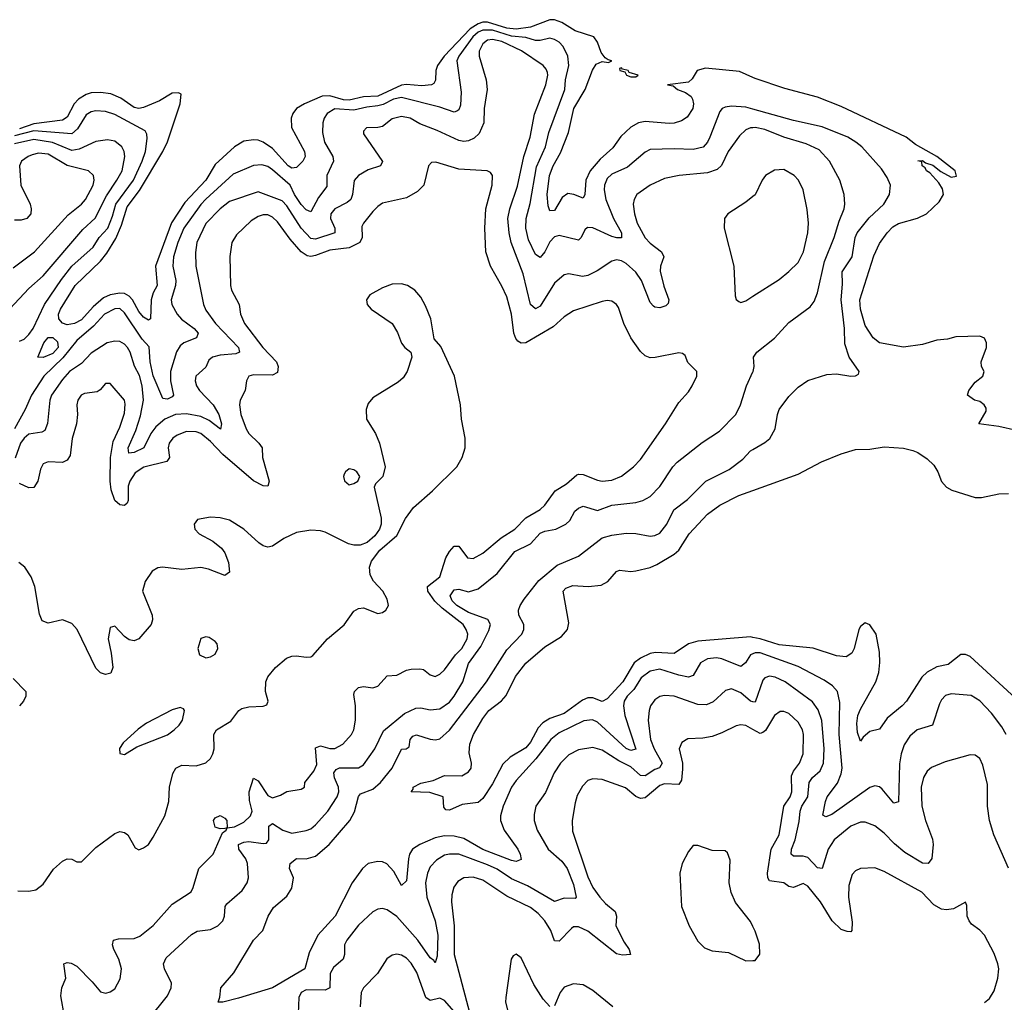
# Model space of a CAD drawing. Header units: inches. Extents: x 1550315 to 1685896, y 510706 to 640504.
# Tile 450 of 452: x 1656931 to 1661052, y 624789 to 628902. Entities that reach past the tile are written whole.
import ezdxf

# ---------------------------------------------------------------- set-up
doc = ezdxf.new("R2010")
doc.units = ezdxf.units.IN
doc.header["$MEASUREMENT"] = 0
doc.layers.add('B6652', color=7, linetype='Continuous')
doc.layers.add('B6662', color=7, linetype='Continuous')

msp = doc.modelspace()

# ---------------------------------------------------------------- linework, layer by layer
at = {"layer": 'B6652', "color": 5}
for points, elevation in [([(1660000, 628659.8), (1659944.6, 628684.6), (1659801.3, 628698.7), (1659767.2, 628690), (1659745.5, 628654.5), (1659730, 628641.2), (1659643, 628630), (1659665.9, 628625.9), (1659684, 628610), (1659718, 628598), (1659741.2, 628581.2), (1659748.1, 628570), (1659751.7, 628550), (1659749, 628530), (1659725.5, 628494.5), (1659701.4, 628478.6), (1659671.1, 628468.9), (1659650, 628467), (1659550, 628475.8), (1659521.1, 628470), (1659490, 628452.4), (1659447.5, 628412.5), (1659414.6, 628365.4), (1659361.2, 628318.8), (1659318.6, 628270), (1659300.7, 628230), (1659297.3, 628170), (1659290, 628154.5), (1659250.3, 628170.3), (1659226.1, 628173.9), (1659202.6, 628157.4), (1659170, 628103.9), (1659150, 628101.7), (1659142.7, 628122.7), (1659139.3, 628170), (1659148.6, 628250), (1659164.2, 628290), (1659194.9, 628345.1), (1659228.7, 628430), (1659251.1, 628530), (1659297.5, 628610), (1659328.6, 628691.4), (1659344, 628716), (1659370, 628726.6), (1659396.5, 628723.5), (1659409.5, 628730), (1659393.8, 628733.8), (1659382.4, 628742.4), (1659365, 628765), (1659350, 628808.6), (1659334.2, 628830), (1659256.1, 628856.1), (1659201, 628890), (1659170, 628902.1), (1659150, 628902), (1659070, 628870.9), (1659010, 628861.9), (1658970, 628866.5), (1658890, 628891.4), (1658870, 628891.2), (1658850, 628885.4), (1658816.5, 628863.5), (1658707.9, 628750), (1658680.1, 628710), (1658673.2, 628690), (1658671.5, 628648.5), (1658664.7, 628635.3), (1658655.3, 628630), (1658614.6, 628625.4), (1658550.2, 628630.2), (1658530, 628627.4), (1658430, 628581.4), (1658370, 628578.6), (1658310, 628565.2), (1658286.3, 628566.2), (1658230, 628582.9), (1658197.6, 628582.4), (1658123.7, 628550), (1658090.1, 628530), (1658075, 628510), (1658067.1, 628490), (1658069.5, 628450.5), (1658122.9, 628350), (1658126.3, 628330), (1658116.3, 628310), (1658090, 628283.9), (1658070, 628280.8), (1658054.9, 628290), (1657990, 628363), (1657950, 628389.9), (1657930, 628397.2), (1657910, 628399.7), (1657870, 628393.3), (1657830, 628370.4), (1657750, 628295.8), (1657710.1, 628230), (1657622.9, 628137.1), (1657567.5, 628052.5), (1657499.7, 627870), (1657506.8, 627790), (1657490, 627758.5), (1657482.2, 627730), (1657478.4, 627650), (1657470, 627645.1), (1657450, 627657.5), (1657430, 627681), (1657404, 627730), (1657390, 627745.3), (1657370, 627755.7), (1657350, 627758), (1657310, 627750.8), (1657282.3, 627737.7), (1657239.4, 627700.6), (1657190, 627645.2), (1657161.2, 627630), (1657130, 627624.5), (1657110, 627632.3), (1657095.1, 627650), (1657094.3, 627670), (1657102.4, 627690), (1657163.9, 627790), (1657270, 627891.4), (1657295.8, 627924.2), (1657333.8, 627986.2), (1657358, 628042), (1657381.9, 628118.1), (1657433.2, 628186.8), (1657530.2, 628349.8), (1657550, 628390.9), (1657602.8, 628550), (1657607.1, 628590), (1657595.7, 628595.7), (1657570, 628594.2), (1657517, 628563), (1657450, 628534.1), (1657430, 628529.9), (1657410, 628535.2), (1657354.1, 628574.1), (1657312.4, 628592.4), (1657270, 628597.8), (1657230, 628595.3), (1657210, 628589.4), (1657178.2, 628570), (1657159.8, 628550), (1657130, 628494.2), (1657110, 628481.7), (1656990, 628466.8), (1656930, 628445.9)], 520), ([(1660000, 628527), (1659970, 628535.3), (1659910, 628539.8), (1659884.3, 628535.7), (1659871, 628530), (1659862.5, 628517.5), (1659819.8, 628410), (1659810, 628389.8), (1659791.7, 628368.3), (1659750, 628358.6), (1659670, 628362.2), (1659570, 628358.4), (1659550, 628348.1), (1659474.9, 628285.1), (1659410, 628256.1), (1659390, 628238), (1659378.8, 628210), (1659377.8, 628190), (1659385.1, 628150), (1659416.1, 628070), (1659450.1, 628010), (1659450.6, 627989.4), (1659431, 627989), (1659410, 627994.8), (1659330, 628030.7), (1659307.7, 628032.3), (1659296.9, 628023.1), (1659281.8, 627990), (1659270, 627979.8), (1659190, 627998.7), (1659170, 627993.9), (1659150, 627972.2), (1659130, 627930.9), (1659110, 627906.4), (1659090, 627919.4), (1659060.9, 627980.9), (1659049.9, 628030.1), (1659051.8, 628070), (1659067.8, 628132.2), (1659094.3, 628285.7), (1659131.8, 628370), (1659145.8, 628430), (1659213.3, 628610), (1659216.5, 628650), (1659229.9, 628710), (1659225.1, 628750), (1659206.7, 628790), (1659190, 628808), (1659170, 628819.6), (1659150, 628824.6), (1659110, 628814.9), (1659090, 628815.5), (1659050, 628827.8), (1658990, 628832.8), (1658910, 628857.8), (1658870, 628858.9), (1658850, 628849.5), (1658828.6, 628830), (1658769.1, 628750), (1658760.7, 628730), (1658779.1, 628599.1), (1658776.1, 628543.9), (1658770, 628524.8), (1658761, 628519), (1658750, 628514.5), (1658690, 628535.8), (1658530, 628576.5), (1658496, 628570), (1658452.7, 628547.3), (1658430, 628541.2), (1658383.9, 628536.1), (1658330, 628522.9), (1658250, 628528.4), (1658218, 628510), (1658205.5, 628490), (1658200.1, 628470), (1658198.4, 628430), (1658207.5, 628390), (1658241.8, 628330), (1658245, 628310), (1658216.9, 628250), (1658216.4, 628203.6), (1658182.2, 628157.8), (1658150, 628097.3), (1658130, 628105.8), (1658110, 628128.5), (1658081.7, 628170), (1658063.2, 628210), (1657990, 628273.6), (1657970, 628287.5), (1657945.2, 628294.8), (1657910, 628291.7), (1657825, 628255), (1657710, 628151.3), (1657690, 628128.4), (1657618.8, 628030), (1657593.8, 627970), (1657575.7, 627910), (1657572.3, 627870), (1657584.3, 627810), (1657583.9, 627790), (1657565.9, 627730), (1657567.8, 627710), (1657590, 627670.2), (1657608.9, 627648.9), (1657662.2, 627610), (1657677.9, 627590), (1657671.6, 627570), (1657618.2, 627550), (1657603.1, 627536.9), (1657587.5, 627512.5), (1657562.8, 627430), (1657562.9, 627390), (1657575.4, 627330), (1657570, 627323.8), (1657550, 627314.4), (1657530, 627316.4), (1657490, 627412), (1657477.7, 627470), (1657472.8, 627532.8), (1657444.4, 627564.4), (1657370, 627674.8), (1657350, 627692.7), (1657330, 627692.1), (1657286.5, 627670), (1657240.6, 627619.4), (1657170, 627559), (1657112.6, 627487.4), (1657032.9, 627410), (1656980.3, 627330), (1656954.1, 627270), (1656910.1, 627190)], 540), ([(1660000, 628449.8), (1659990, 628449), (1659970, 628440.7), (1659944, 628416), (1659897.3, 628350), (1659868.2, 628291.8), (1659850, 628275.5), (1659810, 628260.8), (1659691, 628250), (1659630, 628237), (1659570, 628209.1), (1659514.3, 628170), (1659503, 628150), (1659499.3, 628130), (1659504.2, 628090), (1659516.4, 628050), (1659550, 627988.8), (1659570, 627966.4), (1659617.5, 627930), (1659627.7, 627910), (1659613.5, 627870), (1659611.6, 627850), (1659626.9, 627786.9), (1659648.8, 627730), (1659645.5, 627714.5), (1659635.6, 627704.4), (1659610, 627695.4), (1659590, 627698.3), (1659583.7, 627703.7), (1659570, 627718), (1659534, 627810), (1659510, 627845), (1659470, 627881.8), (1659450, 627893.2), (1659430, 627897), (1659410, 627891.7), (1659348.8, 627851.2), (1659310, 627831.9), (1659287.1, 627827.2), (1659230, 627837.8), (1659210, 627834), (1659170, 627798.9), (1659110, 627702.9), (1659090, 627692.5), (1659069.5, 627709.5), (1659039, 627839), (1658988.9, 627970), (1658979.7, 628010), (1658974.8, 628070), (1658982.4, 628110), (1659015, 628205), (1659041, 628330), (1659067.6, 628410), (1659086.1, 628506.1), (1659133, 628630), (1659142.2, 628670), (1659140.7, 628680.7), (1659135.6, 628695.6), (1659123.1, 628710), (1659031.2, 628771.2), (1658950, 628810.4), (1658910, 628818.8), (1658890, 628816.2), (1658870, 628801.4), (1658855.1, 628770), (1658855, 628750), (1658883.8, 628650), (1658887.6, 628610), (1658875.6, 628530), (1658874.1, 628470), (1658854, 628426), (1658834.2, 628405.8), (1658810, 628395.3), (1658790, 628392.9), (1658770, 628396.7), (1658678.8, 628438.8), (1658606.3, 628466.3), (1658565.4, 628490), (1658530, 628497), (1658490, 628487.3), (1658450, 628455.5), (1658430, 628450.5), (1658383, 628450), (1658370, 628435.1), (1658370, 628424), (1658450, 628309), (1658441.6, 628290), (1658390, 628273.2), (1658349.2, 628250), (1658331.3, 628228.7), (1658324.8, 628170), (1658317.3, 628150), (1658302.4, 628137.6), (1658250, 628110.5), (1658233.9, 628090), (1658232.3, 628070), (1658251.1, 628030), (1658250.4, 628009.6), (1658170, 627983.9), (1658150, 627985.7), (1658110, 628029.9), (1658050, 628123.2), (1658030, 628144.1), (1657930, 628181.9), (1657810, 628140.8), (1657770.7, 628110), (1657710.4, 628049.6), (1657673.5, 627970), (1657667.4, 627927.4), (1657668.4, 627870), (1657700.4, 627710), (1657710, 627686.5), (1657751.3, 627630), (1657846.8, 627530), (1657851, 627510), (1657835.9, 627504.1), (1657770, 627498.4), (1657737.8, 627490), (1657723.5, 627476.5), (1657710, 627448.3), (1657668.3, 627410), (1657665.5, 627390), (1657670.9, 627370), (1657683.7, 627350), (1657740.8, 627290), (1657764.4, 627250), (1657775.8, 627210), (1657771.5, 627188.5), (1657724.4, 627224.4), (1657690, 627241.8), (1657630, 627252), (1657583.2, 627250), (1657538.8, 627230), (1657501.5, 627198.5), (1657479.9, 627170), (1657450.4, 627109.6), (1657410, 627091.2), (1657388, 627088), (1657385.7, 627110), (1657417, 627183), (1657436.5, 627243.5), (1657449, 627310), (1657444.5, 627370), (1657432.8, 627412.8), (1657411.3, 627451.3), (1657393.8, 627510), (1657382.1, 627530), (1657370, 627544.5), (1657350, 627555), (1657330, 627557.1), (1657297, 627550), (1657230, 627505.8), (1657190, 627463.2), (1657139.5, 627430), (1657110, 627396.1), (1657064.3, 627330), (1657057.8, 627310), (1657047.6, 627212.4), (1657037.1, 627182.9), (1657024.8, 627175.2), (1656970, 627166.6), (1656950, 627150.4), (1656935.2, 627130), (1656913.2, 627066.8)], 560), ([(1656930, 627556.4), (1656950, 627564.8), (1656970, 627583.8), (1656988.1, 627610), (1657035, 627710), (1657105.8, 627814.2), (1657150, 627871), (1657239.2, 627950), (1657264.5, 627990), (1657299.8, 628030), (1657320.6, 628079.4), (1657333.3, 628130), (1657407.7, 628230), (1657444.1, 628310), (1657457.4, 628350), (1657465.2, 628405.2), (1657463.6, 628423.6), (1657456.4, 628436.4), (1657330, 628505.2), (1657290, 628517.5), (1657250, 628520.8), (1657230, 628516.5), (1657210, 628503.2), (1657174.1, 628445.9), (1657150, 628424.5), (1656990, 628436.8), (1656910, 628415.7)], 540), ([(1656890, 627692), (1656970, 627776.8), (1657030, 627829.5), (1657195.7, 628024.3), (1657248, 628072), (1657294.5, 628165.5), (1657338.7, 628230), (1657359.9, 628270), (1657371.4, 628330), (1657368.5, 628350), (1657358.6, 628370), (1657330, 628393.2), (1657298.7, 628398.7), (1657250, 628392.1), (1657180.4, 628359.6), (1657150, 628354.6), (1657068.5, 628388.5), (1656990, 628400.6), (1656910, 628382.8)], 560), ([(1656903.8, 627863.8), (1656993.6, 627930), (1657134.8, 628085.2), (1657189.8, 628130), (1657207.5, 628150), (1657238.6, 628210), (1657243.4, 628230), (1657240.9, 628250), (1657219.6, 628270), (1657130, 628292.2), (1657050, 628338.6), (1657010, 628342.9), (1656983.8, 628336.2), (1656966.7, 628330), (1656939.1, 628310), (1656931.2, 628290), (1656936.1, 628210), (1656975.1, 628130), (1656979.5, 628110), (1656978.2, 628090), (1656962, 628070), (1656937.7, 628062.3), (1656910, 628062.5)], 580), ([(1657800, 625520), (1657830, 625523.6), (1657870, 625543.2), (1657897.8, 625570), (1657905, 625590), (1657893.5, 625633.5), (1657891.5, 625670), (1657910, 625728), (1657930, 625716.5), (1657970, 625655.2), (1657990, 625645.4), (1658023.3, 625656.7), (1658050, 625672.3), (1658110, 625682), (1658124, 625690), (1658125.2, 625710), (1658162.6, 625757.4), (1658175.3, 625784.7), (1658170, 625854.7), (1658190, 625862.9), (1658230, 625851.3), (1658250, 625851.4), (1658283.4, 625870), (1658320.7, 625910), (1658330.4, 625930), (1658336.6, 625970), (1658336.3, 626030), (1658330, 626077.3), (1658333, 626090), (1658350, 626107), (1658370, 626110.8), (1658410, 626105.1), (1658430, 626113.2), (1658470, 626156.4), (1658510, 626158.5), (1658550, 626179), (1658570, 626184), (1658605.7, 626185.7), (1658621.9, 626181.9), (1658650, 626159.4), (1658670, 626153.6), (1658690, 626163.3), (1658710, 626181.5), (1658755.9, 626244.1), (1658782.5, 626270), (1658804.1, 626310), (1658806.7, 626330), (1658800.7, 626350), (1658787.5, 626370), (1658699.2, 626439.2), (1658668.9, 626468.9), (1658640.1, 626510), (1658638.5, 626530), (1658689.3, 626570.7), (1658715.7, 626650), (1658730, 626676.3), (1658750, 626698.8), (1658770, 626699.1), (1658806.3, 626650), (1658830, 626646.4), (1658870, 626669.3), (1658946.9, 626733.1), (1659004, 626770), (1659050, 626816.8), (1659110, 626851.6), (1659129.8, 626870), (1659172.5, 626930), (1659220, 626960), (1659263.5, 626996.5), (1659270, 627000.1), (1659290, 626998.9), (1659350, 626974.5), (1659370, 626970.7), (1659410, 626975.3), (1659450, 626991), (1659501, 627030), (1659530, 627061.5), (1659634.2, 627210), (1659690, 627299.3), (1659730, 627344.4), (1659746.6, 627370), (1659766, 627410), (1659765.1, 627430), (1659727.2, 627467.2), (1659716.3, 627496.3), (1659705.1, 627505.1), (1659690, 627507.6), (1659591.7, 627488.3), (1659570, 627487.3), (1659550, 627494.6), (1659530, 627513.8), (1659489.2, 627570), (1659460.6, 627630), (1659437.7, 627697.7), (1659429.9, 627709.9), (1659410, 627723.5), (1659390, 627726.3), (1659370, 627722), (1659250, 627683), (1659210, 627658.3), (1659163.6, 627616.4), (1659050, 627549.9), (1659030, 627547.8), (1659017, 627557), (1659007.9, 627567.9), (1659000.2, 627590), (1658989.4, 627670), (1658970, 627742.4), (1658950, 627786.9), (1658902.4, 627870), (1658883, 627930), (1658878, 628030), (1658881.8, 628110), (1658909, 628210), (1658910.8, 628250), (1658902.5, 628262.5), (1658888, 628270), (1658770, 628275.9), (1658673.7, 628306.3), (1658655.1, 628304.9), (1658642.6, 628290), (1658623.1, 628210), (1658596.9, 628183.1), (1658550, 628156.8), (1658450, 628133.5), (1658430, 628120.8), (1658410, 628098.8), (1658370.2, 628050), (1658364.1, 628035.9), (1658365.2, 627990), (1658355.7, 627970), (1658310, 627947.7), (1658230, 627936.9), (1658170, 627914.5), (1658150, 627911), (1658134.1, 627914.1), (1658109.9, 627929.9), (1658062.9, 627982.9), (1658010, 628056.5), (1657990, 628075.2), (1657970, 628084.9), (1657950, 628084.8), (1657930, 628078.4), (1657900.1, 628059.9), (1657838.5, 628001.5), (1657819.8, 627970), (1657810.8, 627910.8), (1657813.1, 627790), (1657818.3, 627770), (1657849.4, 627710), (1657855.9, 627670), (1657872.3, 627630), (1657949.6, 627530), (1658006.7, 627470), (1658013.3, 627450), (1658010, 627425.7), (1657990, 627414.3), (1657910, 627415.3), (1657890.2, 627409.8), (1657880.7, 627390), (1657875.8, 627350), (1657854, 627310), (1657851, 627290), (1657857.2, 627250), (1657879.3, 627190), (1657890.1, 627170), (1657932.8, 627130), (1657946.4, 627110), (1657947.3, 627070), (1657975.9, 626970), (1657970.3, 626950), (1657950, 626950.6), (1657910, 626972.3), (1657781.8, 627081.8), (1657730, 627136.4), (1657690, 627169.4), (1657670, 627176.9), (1657630, 627177.8), (1657590, 627163.4), (1657572.3, 627150), (1657557.4, 627130), (1657552.3, 627110), (1657558.6, 627070), (1657547, 627053), (1657451.1, 627028.9), (1657415, 627005), (1657392.4, 626970), (1657385.4, 626950), (1657385.9, 626890), (1657380.9, 626879.1), (1657370, 626869.3), (1657350, 626871.2), (1657329.4, 626889.4), (1657314.4, 626934.4), (1657309.6, 626970), (1657311.3, 627070), (1657323.1, 627136.9), (1657350, 627196.5), (1657370, 627255.5), (1657373.1, 627293.1), (1657369.7, 627310), (1657310, 627378.9), (1657290, 627379.7), (1657267.8, 627352.2), (1657255.7, 627344.3), (1657202.2, 627337.8), (1657188.3, 627330), (1657174.7, 627310), (1657170.2, 627290), (1657173.4, 627250), (1657168.8, 627211.2), (1657150.8, 627149.2), (1657142.3, 627077.7), (1657130, 627058.2), (1657110, 627049.2), (1657050, 627051.4), (1657030, 627043.5), (1657018.9, 627021.1), (1657007.8, 626970), (1656990, 626943.5), (1656970, 626943), (1656930, 626960.7)], 580), ([(1660000, 628161.7), (1659970, 628138), (1659895.5, 628090), (1659881.3, 628070), (1659880.3, 628030), (1659920.8, 627870), (1659926, 627746), (1659930.6, 627730.6), (1659942, 627722), (1659950, 627718.8), (1659970, 627725.5), (1660000, 627744.8)], 580), ([(1656923.6, 625256.4), (1656970, 625254.6), (1656999.3, 625260.7), (1657030, 625283.5), (1657073.3, 625346.7), (1657110, 625380.2), (1657130.3, 625390.3), (1657150, 625388.8), (1657170, 625377), (1657190, 625377.8), (1657250, 625437.5), (1657330, 625495.3), (1657350, 625503.8), (1657370, 625500.5), (1657384, 625490), (1657415.2, 625435.2), (1657430, 625428.2), (1657450, 625435.8), (1657470, 625450.3), (1657490, 625480.3), (1657539.1, 625570), (1657556.1, 625630), (1657557.9, 625690), (1657573, 625747), (1657584.9, 625770), (1657610, 625781.2), (1657670, 625779.5), (1657710, 625791.2), (1657730.4, 625809.6), (1657740.2, 625830), (1657745, 625850), (1657743.9, 625910), (1657755.8, 625930), (1657814.5, 625965.5), (1657848, 626010), (1657861.3, 626018.7), (1657890, 626025.9), (1657950.9, 626029.1), (1657965.4, 626034.6), (1657971.5, 626050), (1657960.3, 626090), (1657961.8, 626130), (1657970, 626151.5), (1658002.5, 626190), (1658048.8, 626230), (1658070, 626238.1), (1658090, 626240.2), (1658130, 626233.8), (1658150, 626235.6), (1658158.6, 626241.4), (1658219.2, 626310), (1658290, 626368.9), (1658330, 626426), (1658350, 626437.8), (1658370, 626440.3), (1658430, 626416.9), (1658450, 626420.3), (1658463.6, 626430), (1658474.7, 626450), (1658470, 626477), (1658450.8, 626510), (1658411.8, 626551.8), (1658398.2, 626578.2), (1658395.5, 626610), (1658403.9, 626636.1), (1658438.2, 626681.8), (1658510, 626743), (1658545.6, 626814.4), (1658579.8, 626860.2), (1658658.7, 626930), (1658760.4, 627030), (1658784, 627070), (1658795.6, 627110), (1658796.2, 627150), (1658781.1, 627230), (1658776.4, 627290), (1658750.9, 627410), (1658694.7, 627534.7), (1658666.6, 627566.6), (1658652.5, 627650), (1658630, 627705.1), (1658610, 627740.5), (1658584.7, 627770), (1658554.5, 627790), (1658530, 627797.2), (1658490, 627794.8), (1658450, 627779.8), (1658396.4, 627750), (1658383.1, 627730), (1658385.3, 627710), (1658402.4, 627690), (1658490.4, 627630), (1658513.2, 627593.2), (1658530, 627548), (1658543.1, 627530), (1658568.2, 627510), (1658572.9, 627490), (1658552.8, 627430), (1658536.7, 627403.3), (1658515.1, 627384.9), (1658410, 627319.7), (1658390, 627295.1), (1658381.8, 627270), (1658382.3, 627230), (1658420.3, 627170), (1658437.4, 627130), (1658461.6, 627030), (1658450.7, 626990), (1658420.5, 626959.5), (1658414.4, 626945.6), (1658444.7, 626815.3), (1658444.9, 626790), (1658438, 626770), (1658418.2, 626741.8), (1658386.4, 626713.6), (1658356.7, 626703.3), (1658330, 626702.5), (1658308, 626708), (1658210, 626756.5), (1658190, 626762.9), (1658150, 626765.7), (1658090, 626755.8), (1658036.4, 626730), (1657990, 626698.2), (1657970, 626694.6), (1657950, 626700.3), (1657932.1, 626712.1), (1657869.7, 626770), (1657810, 626807.8), (1657770, 626817.3), (1657730, 626819.4), (1657676.3, 626810), (1657661.3, 626790), (1657664.9, 626770), (1657683.1, 626750), (1657739.8, 626719.8), (1657776.1, 626690), (1657790.2, 626670), (1657806, 626630), (1657810, 626589), (1657790, 626575.1), (1657722.3, 626602.3), (1657690, 626609.8), (1657610, 626601.5), (1657529.5, 626610.5), (1657510, 626607.8), (1657485.5, 626594.5), (1657457, 626550), (1657445.3, 626510), (1657486.5, 626410), (1657487.2, 626390), (1657481.3, 626370), (1657430.5, 626310), (1657410, 626302.4), (1657390, 626306.3), (1657370, 626320.5), (1657330, 626363), (1657310, 626358), (1657301.4, 626310), (1657314.5, 626250), (1657321.5, 626190), (1657313.1, 626166.9), (1657290, 626161.5), (1657270, 626168.8), (1657250, 626188.4), (1657172.7, 626350), (1657150, 626374.8), (1657110, 626389.7), (1657050, 626376.4), (1657025.8, 626385.8), (1657014, 626414), (1656994.9, 626530), (1656979.4, 626570), (1656953.4, 626610), (1656927.6, 626630)], 620), ([(1657470, 624716.9), (1657550, 624816.5), (1657566, 624850), (1657566.8, 624870), (1657538, 624930), (1657534, 624950), (1657545.1, 624974.9), (1657650, 625073), (1657673.6, 625086.4), (1657730, 625094), (1657761, 625110), (1657781.2, 625130), (1657789, 625150), (1657792, 625190), (1657798.5, 625201.5), (1657862.6, 625257.4), (1657884.1, 625290), (1657889.8, 625310), (1657885.6, 625370), (1657877.4, 625390), (1657849.3, 625430), (1657846.9, 625450), (1657870, 625460.1), (1657890, 625462.3), (1657950, 625453.4), (1657963.9, 625456.1), (1657974.5, 625470), (1657974, 625526), (1657990, 625538), (1658033, 625510), (1658070, 625497.3), (1658130, 625508), (1658150, 625515.8), (1658170, 625531.8), (1658220.9, 625590), (1658260.8, 625650), (1658267.3, 625670), (1658266.4, 625690), (1658249.5, 625729.5), (1658246.5, 625750), (1658256.4, 625763.6), (1658270, 625771.3), (1658349, 625771), (1658370, 625783), (1658417.4, 625850), (1658454.2, 625925.8), (1658542.4, 625997.6), (1658590, 626020.4), (1658610, 626021.4), (1658650, 626013), (1658690, 626017.7), (1658730, 626045.5), (1658749.3, 626070), (1658786.5, 626130), (1658810, 626207), (1658861.5, 626278.5), (1658894.9, 626345.1), (1658901.4, 626370), (1658891.1, 626391.1), (1658810, 626421), (1658761.2, 626450), (1658741.8, 626470), (1658732.5, 626490), (1658750, 626515.7), (1658770, 626518.3), (1658810, 626507.2), (1658850, 626520.3), (1658930, 626583.8), (1659003.5, 626676.5), (1659070, 626708.7), (1659110, 626753.5), (1659130, 626761.7), (1659175.4, 626770), (1659217.3, 626790), (1659233.9, 626806.1), (1659255.6, 626844.4), (1659270, 626858.1), (1659290, 626865.5), (1659350, 626848.4), (1659410, 626870.6), (1659510, 626881.2), (1659539.7, 626890), (1659570, 626906.7), (1659610, 626948.4), (1659664.9, 627030), (1659683.1, 627050), (1659787.8, 627132.2), (1659860.2, 627179.8), (1659928.4, 627250), (1659948.6, 627290), (1659973.1, 627370), (1660000, 627427.9)], 560), ([(1660000, 626248.3), (1659990, 626243.9), (1659969.2, 626210.8), (1659950, 626194.7), (1659870, 626227.6), (1659848.3, 626231.7), (1659810, 626226.8), (1659781, 626210), (1659750, 626156.5), (1659730, 626150.5), (1659690, 626158.2), (1659610, 626183.5), (1659570, 626175.6), (1659532.9, 626147.1), (1659501.8, 626098.2), (1659474.1, 626070), (1659461.9, 626050), (1659458.7, 626030), (1659464.2, 625990), (1659510, 625848.5), (1659490, 625843.9), (1659470, 625851.9), (1659350, 625962.4), (1659328.9, 625971.1), (1659293.1, 625966.9), (1659190, 625916.9), (1659154.4, 625890), (1659092, 625808), (1659010, 625717.7), (1658990.1, 625690), (1658954.8, 625610), (1658944.4, 625570), (1658944.5, 625550), (1658959.1, 625510), (1659016.3, 625430), (1659026, 625410), (1659030, 625387), (1659010, 625378.2), (1658990, 625382.8), (1658869.2, 625429.2), (1658790, 625474.5), (1658750, 625484.6), (1658710, 625486.8), (1658670, 625478.2), (1658605.6, 625450), (1658576.1, 625430), (1658563.4, 625410), (1658558.6, 625390), (1658550, 625298), (1658530, 625278.9), (1658497.3, 625337.3), (1658468.7, 625368.7), (1658450, 625377.8), (1658430, 625379.2), (1658390, 625369.9), (1658365.9, 625350), (1658323.1, 625290), (1658251.8, 625150), (1658179.2, 625070), (1658143.3, 624996.7), (1658125.3, 624930), (1657990, 624849.8), (1657847, 624807), (1657782, 624790), (1657762, 624790), (1657769.3, 624810.7), (1657773.2, 624850), (1657827.2, 624912.8), (1657909.7, 625050), (1657949.8, 625090.2), (1657971.6, 625150), (1657993.7, 625186.3), (1658050, 625234), (1658070, 625266.8), (1658076.9, 625310), (1658060.2, 625350), (1658063.5, 625370), (1658090, 625391), (1658130.1, 625390.1), (1658170, 625401.6), (1658227.2, 625450), (1658313.9, 625550), (1658332.8, 625587.2), (1658349.5, 625650.5), (1658357.9, 625662.1), (1658410, 625680.9), (1658441.9, 625710), (1658490.6, 625769.4), (1658530, 625848.8), (1658549.6, 625850.4), (1658562, 625858), (1658565.3, 625890), (1658576.8, 625903.2), (1658591.8, 625908.2), (1658650, 625890.7), (1658671.5, 625888.5), (1658690, 625892.4), (1658730, 625927.9), (1658885.6, 626130), (1658970, 626264.4), (1659033.4, 626330), (1659041.3, 626350), (1659040.9, 626370), (1659020.4, 626410), (1659019.4, 626430), (1659025.7, 626450), (1659042.7, 626477.3), (1659104.6, 626555.4), (1659181.4, 626618.6), (1659270, 626656.4), (1659370, 626733), (1659410, 626744.7), (1659470, 626753.1), (1659510, 626752), (1659570, 626739.8), (1659590, 626742.6), (1659610, 626752.7), (1659640.6, 626790), (1659669.7, 626850), (1659725.8, 626894.2), (1659803.5, 626970), (1659900.7, 627019.3), (1659958, 627062), (1659990, 627098), (1660000, 627103.7)], 540), ([(1660000, 626316.8), (1659990, 626318.7), (1659770, 626300.8), (1659730.9, 626289.1), (1659670, 626249.9), (1659592.8, 626252.8), (1659570, 626248.6), (1659530, 626229.9), (1659502.7, 626210), (1659455.3, 626130), (1659390, 626059), (1659370, 626048.4), (1659330, 626064.3), (1659310, 626063.4), (1659286.5, 626053.5), (1659210, 625998.8), (1659150, 625976.7), (1659121.3, 625958.8), (1659102.1, 625937.9), (1659070, 625878.4), (1659050, 625854.6), (1658984.9, 625815.1), (1658953.6, 625786.4), (1658910, 625703.9), (1658870, 625642.2), (1658850, 625626.2), (1658783.1, 625616.9), (1658730, 625594), (1658715.3, 625595.3), (1658706, 625606), (1658704, 625650), (1658648, 625668), (1658569.7, 625669.7), (1658578.4, 625681.6), (1658578.4, 625690), (1658610, 625706.4), (1658662.7, 625717.3), (1658710, 625739), (1658782.3, 625737.7), (1658810, 625754), (1658821.7, 625770), (1658822.2, 625790), (1658812.9, 625832.9), (1658815.3, 625870), (1658831.3, 625910), (1658870, 625977.1), (1658895.3, 626010), (1658948.3, 626051.7), (1658967.1, 626072.9), (1659006.7, 626153.3), (1659050, 626209.3), (1659130, 626277.3), (1659199.5, 626320.5), (1659224.2, 626350), (1659230, 626378), (1659206.3, 626510), (1659217.4, 626522.6), (1659246.6, 626533.4), (1659311, 626529), (1659364.5, 626535.5), (1659393.5, 626550), (1659430, 626592), (1659441.8, 626598.2), (1659490, 626592.9), (1659510, 626595), (1659570, 626609.5), (1659598.3, 626621.7), (1659670, 626665), (1659690, 626681.7), (1659733.9, 626750), (1659810, 626832.5), (1659861.5, 626870), (1659942, 626910), (1660000, 626931)], 520), ([(1656904.2, 626144.2), (1656957.3, 626090), (1656956.9, 626070), (1656947.4, 626050), (1656930, 626029.7)], 620), ([(1660000, 626047.6), (1659990, 626049.9), (1659950, 626085.2), (1659910, 626101), (1659885, 626095), (1659833.5, 626046.5), (1659805.9, 626034.1), (1659770, 626036.5), (1659670, 626070.5), (1659630, 626072.8), (1659610, 626068.8), (1659590, 626055.6), (1659572.2, 626030), (1659565.5, 626010), (1659561.7, 625970), (1659571.5, 625890), (1659586.4, 625850), (1659620.4, 625790), (1659608.8, 625771.2), (1659590, 625764.3), (1659550, 625737.3), (1659530, 625738.4), (1659490, 625774.5), (1659439.6, 625799.6), (1659370, 625844.9), (1659330, 625855.6), (1659270, 625846.2), (1659230, 625824.9), (1659195.1, 625790), (1659168.8, 625750), (1659132.4, 625667.6), (1659091.4, 625610), (1659084.8, 625575.2), (1659085.4, 625550), (1659097.4, 625510), (1659143.3, 625430), (1659200, 625380), (1659222.5, 625350), (1659250, 625282.6), (1659260.9, 625230), (1659255.8, 625224.2), (1659210, 625225.7), (1659170, 625211.7), (1659056.4, 625276.4), (1658990, 625306.7), (1658930, 625346.7), (1658890, 625365.1), (1658770, 625409.1), (1658730.1, 625409.9), (1658710, 625404.7), (1658675.6, 625384.4), (1658650, 625356.8), (1658638.2, 625330), (1658630.6, 625290), (1658635.4, 625230), (1658669.7, 625130), (1658680.9, 625070), (1658678.2, 624981.8), (1658670, 624954), (1658665, 624964.9), (1658650, 624975.3), (1658597.4, 625050), (1658510, 625148.3), (1658470, 625176.1), (1658450, 625181.5), (1658430, 625179.1), (1658410, 625168.3), (1658350, 625112.9), (1658300.5, 625050), (1658291.6, 625030), (1658290.9, 624990), (1658285.4, 624970), (1658244.5, 624935.5), (1658231.6, 624910), (1658229.1, 624850), (1658210, 624839.9), (1658130, 624841.9), (1658109.4, 624830), (1658099.8, 624810), (1658097.6, 624742.4)], 560), ([(1660000, 625931.2), (1659970, 625947.5), (1659950, 625950.6), (1659930, 625946.4), (1659870, 625916.7), (1659830, 625902.5), (1659790, 625894.9), (1659727.6, 625892.4), (1659702.6, 625877.4), (1659692.2, 625850), (1659705, 625790), (1659705.7, 625765.7), (1659701.2, 625718.8), (1659690, 625701), (1659630, 625703.5), (1659610, 625697.1), (1659550, 625644.7), (1659530, 625641.9), (1659510, 625650.9), (1659467, 625687), (1659370, 625721.6), (1659330, 625724.2), (1659310, 625717.1), (1659286.5, 625693.5), (1659265.3, 625654.7), (1659255.8, 625624.2), (1659244.4, 625550), (1659245.4, 625505.4), (1659310, 625314.9), (1659330.6, 625270), (1659359.1, 625230), (1659383.2, 625203.2), (1659423.9, 625170), (1659428.9, 625150), (1659426.3, 625110), (1659460.9, 625041), (1659482.7, 625010), (1659488, 624990), (1659453.9, 624986.1), (1659430, 624992.6), (1659310, 625087.5), (1659270, 625105.8), (1659250, 625104.7), (1659241.3, 625098.7), (1659190, 625045.4), (1659170, 625046.6), (1659153.8, 625090), (1659130, 625129.9), (1659101.6, 625161.6), (1659070, 625186.7), (1658970, 625234), (1658870, 625300.3), (1658830, 625313), (1658790, 625309.9), (1658765.2, 625294.8), (1658748.6, 625271.4), (1658740.2, 625239.8), (1658738.8, 625210), (1658749.3, 625110), (1658750.4, 624990), (1658813.6, 624746.4)], 580), ([(1657119.6, 624730), (1657104.1, 624815.9), (1657108.3, 624850), (1657124.5, 624890), (1657116.2, 624950), (1657130, 624955.4), (1657147.5, 624952.5), (1657170, 624940.5), (1657235.2, 624875.2), (1657270, 624833.2), (1657292.1, 624827.9), (1657310, 624832.6), (1657330, 624846.3), (1657351.9, 624888.1), (1657358, 624930), (1657346.2, 624970), (1657325, 625010), (1657319.4, 625030), (1657324, 625050), (1657344.4, 625055.6), (1657410, 625056), (1657433.9, 625066.1), (1657490, 625111.1), (1657570, 625200.7), (1657648.5, 625251.5), (1657657.8, 625270), (1657680.7, 625350), (1657741.4, 625410), (1657780.9, 625499.1), (1657796.2, 625510), (1657800, 625520)], 580), ([(1660000, 625107.1), (1659990, 625127.6), (1659927.1, 625207.2), (1659908.7, 625248.7), (1659901.5, 625290), (1659904.4, 625384.4), (1659894.3, 625414.3), (1659883.9, 625423.9), (1659830, 625425.1), (1659770, 625446), (1659750, 625445.1), (1659730, 625420.9), (1659704.2, 625370), (1659694.9, 625330), (1659701.5, 625190), (1659732.8, 625110), (1659770, 625045.5), (1659797.1, 625017.1), (1659830, 625004.9), (1659898.3, 624998.3), (1659970, 624963), (1660000, 624963.8)], 620), ([(1658770, 624728.1), (1658710, 624796.8), (1658690, 624806.4), (1658650, 624797), (1658630.8, 624810), (1658593.8, 624913.9), (1658570, 624953.7), (1658550, 624974.3), (1658530, 624986.8), (1658510, 624990.7), (1658490, 624987), (1658468.1, 624971.9), (1658429.2, 624910), (1658370.2, 624850), (1658361.2, 624830), (1658356.3, 624770)], 580), ([(1659150, 624771.3), (1659123, 624803), (1659083.5, 624863.5), (1659030, 624975.8), (1659010, 624991.1), (1658996.5, 624983.5), (1658988, 624970), (1658965.6, 624810), (1658965.1, 624790), (1658979.8, 624730)], 620), ([(1659414.6, 624770), (1659330, 624839), (1659290, 624862.5), (1659250, 624866.6), (1659210, 624853), (1659193.3, 624830), (1659170, 624774.4)], 620)]:
    msp.add_lwpolyline(points, dxfattribs=dict(at, elevation=elevation))
for points, elevation in [([(1659450, 628700.7), (1659441.7, 628698.3), (1659443.1, 628690), (1659463.7, 628683.7), (1659470.5, 628670), (1659490, 628662.9), (1659510, 628662.3), (1659520.5, 628670), (1659481.7, 628681.7), (1659477.6, 628690), (1659454.5, 628694.5)], 520), ([(1657030, 627488.3), (1657007.8, 627490), (1657031.9, 627550), (1657050, 627571.3), (1657070, 627572.3), (1657090, 627554.2), (1657092.1, 627530), (1657070, 627504.3)], 520), ([(1658310, 627021.5), (1658294.9, 627010), (1658290, 626999.3), (1658287.2, 626990), (1658291.4, 626971.4), (1658310, 626955.6), (1658330, 626961.1), (1658346.6, 626970), (1658355.1, 626990), (1658342.9, 627010), (1658330, 627017.7)], 620), ([(1657710, 626318.7), (1657690, 626311.8), (1657677, 626270), (1657683.7, 626243.7), (1657710, 626230.5), (1657730, 626234.9), (1657750, 626246), (1657760.7, 626270), (1657757.6, 626290), (1657750, 626299.5), (1657724.1, 626315.9)], 640), ([(1657602.7, 626022.7), (1657570, 626013.6), (1657462.2, 625957.8), (1657426.8, 625933.2), (1657364.2, 625875.8), (1657348.6, 625851.4), (1657350.9, 625830.9), (1657370, 625826), (1657422, 625858), (1657550, 625908.9), (1657578.4, 625930), (1657599.6, 625950), (1657612.6, 625970), (1657620.9, 626010), (1657617.2, 626017.2)], 640), ([(1657800, 625520), (1657790, 625517), (1657770, 625515), (1657750, 625522.9), (1657742.8, 625550), (1657750, 625561.1), (1657770, 625571), (1657790, 625560.7), (1657798.9, 625550)], 580)]:
    msp.add_lwpolyline(points, close=True, dxfattribs=dict(at, elevation=elevation))
at = {"layer": 'B6662', "color": 5}
for points, elevation in [([(1661102.9, 627182.9), (1661030, 627199.7), (1660946, 627210), (1660976.5, 627263.5), (1660976.5, 627276.5), (1660968.7, 627290), (1660950, 627304), (1660928, 627310), (1660898, 627330), (1660904, 627350), (1660930, 627384.7), (1660962, 627410), (1660968.7, 627430), (1660957.2, 627450), (1660956, 627470), (1660978, 627530), (1660978, 627550), (1660969.3, 627569.3), (1660950, 627577.2), (1660850, 627574.7), (1660814.6, 627565.4), (1660770, 627561.3), (1660710, 627542), (1660630, 627532.1), (1660529.8, 627550), (1660503.8, 627570), (1660470, 627622.4), (1660450.4, 627690), (1660448.1, 627730), (1660506.1, 627913.9), (1660530, 627965.2), (1660561.6, 628010), (1660585.4, 628034.6), (1660610, 628048.6), (1660688.9, 628071.1), (1660727.4, 628090), (1660780.3, 628139.7), (1660797.8, 628170), (1660793.9, 628193.9), (1660779, 628219), (1660741.3, 628261.3), (1660727.4, 628270), (1660721.8, 628281.8), (1660709, 628290), (1660706.7, 628306.7), (1660690, 628311.3), (1660710, 628313.1), (1660722.9, 628302.9), (1660752.6, 628292.6), (1660786.5, 628266.5), (1660830, 628243.2), (1660852.3, 628247.7), (1660846.3, 628270), (1660770.6, 628330), (1660680.2, 628380.2), (1660641.5, 628410), (1660370, 628539.4), (1660270, 628577.7), (1660133.9, 628613.9), (1660010, 628655.3), (1660000, 628659.8)], 520), ([(1660000, 627103.7), (1660050, 627132.4), (1660070.5, 627149.5), (1660093.5, 627190), (1660102.5, 627250), (1660109.8, 627270), (1660150, 627324.9), (1660190, 627364), (1660230, 627391.6), (1660310, 627417.4), (1660350, 627419.5), (1660410, 627410.7), (1660429.2, 627410.8), (1660442, 627418), (1660445.2, 627430), (1660402.9, 627490), (1660384.7, 627544.7), (1660383.7, 627610), (1660370.3, 627730), (1660375.5, 627795.5), (1660373.5, 627846.5), (1660416, 627910), (1660428.7, 627990), (1660436.4, 628010), (1660487.1, 628072.9), (1660548.9, 628130), (1660572, 628170), (1660576.4, 628210), (1660562.2, 628242.2), (1660538.2, 628278.2), (1660455.7, 628370), (1660430.5, 628390), (1660397.5, 628410), (1660290, 628453.6), (1660170, 628479.9), (1660000, 628527)], 540), ([(1660000, 627427.9), (1660001, 627430), (1660005.1, 627450), (1660002.7, 627490), (1660016.4, 627510), (1660091, 627569), (1660150, 627634.7), (1660239.3, 627700.7), (1660256.8, 627723.2), (1660270, 627759.3), (1660299.9, 627890), (1660340.8, 627990), (1660360.9, 628059.1), (1660382, 628110), (1660385.4, 628130), (1660382.6, 628170), (1660364, 628230), (1660320.7, 628310), (1660276.9, 628356.9), (1660223, 628383.1), (1660130, 628410.9), (1660050, 628441.9), (1660010, 628450.5), (1660000, 628449.8)], 560), ([(1660000, 627744.8), (1660110, 627815.3), (1660150, 627848.8), (1660190, 627885.7), (1660211.9, 627930), (1660229.8, 628009.8), (1660232.5, 628050), (1660227.2, 628107.2), (1660210.8, 628190), (1660191, 628230), (1660172.8, 628250), (1660130, 628274.7), (1660090, 628272.6), (1660053, 628250), (1660038.7, 628230), (1660010, 628169.6), (1660000, 628161.7)], 580), ([(1660000, 626931), (1660190, 626999.8), (1660288, 627052), (1660370, 627085.4), (1660430, 627102.7), (1660490, 627105.1), (1660550, 627114.7), (1660630, 627108.9), (1660670, 627099.6), (1660690.2, 627090.2), (1660730, 627063.6), (1660757.4, 627037.4), (1660773.8, 627010), (1660789.3, 626969.3), (1660810, 626945.3), (1660832.6, 626932.6), (1660930, 626901.8), (1660957.4, 626902.6), (1661030, 626917.8), (1661070, 626919.6)], 520), ([(1661134.1, 626030), (1660910, 626237), (1660890, 626245.5), (1660870, 626244.8), (1660817.1, 626202.9), (1660770, 626192.8), (1660730, 626171.5), (1660707.8, 626150), (1660642.5, 626050), (1660625, 626030), (1660562, 625978), (1660530, 625933), (1660490, 625922.4), (1660461.1, 625898.9), (1660450, 625882.9), (1660438.6, 625918.6), (1660435.9, 625955.9), (1660439.5, 625990), (1660450, 626016.3), (1660515.3, 626130), (1660527, 626170), (1660531, 626211), (1660530, 626255.3), (1660516.5, 626330), (1660490, 626369.7), (1660470, 626377.2), (1660450, 626362.4), (1660444.1, 626350), (1660424.3, 626270), (1660414.7, 626250), (1660390, 626235.7), (1660350, 626239.9), (1660251.9, 626271.9), (1660110, 626285.9), (1660031.1, 626311.1), (1660000, 626316.8)], 520), ([(1661060.3, 625910), (1661042, 625942), (1660999.2, 625999.2), (1660950, 626051.7), (1660913.5, 626073.5), (1660830, 626080.5), (1660806.6, 626073.4), (1660790, 626055.1), (1660781.8, 626038.2), (1660752.1, 625950), (1660687.9, 625930), (1660657.1, 625902.8), (1660633.3, 625866.7), (1660620.6, 625830), (1660613.1, 625786.9), (1660610, 625629), (1660590, 625623.1), (1660541.4, 625681.4), (1660530, 625690.7), (1660510, 625695.8), (1660490, 625688.6), (1660330, 625575.4), (1660305.4, 625565.4), (1660293.1, 625573.1), (1660303.4, 625630), (1660311.1, 625650), (1660354, 625706), (1660370, 625745.5), (1660373.4, 625770), (1660361.1, 625910), (1660364.5, 626044.5), (1660353.6, 626090), (1660333.7, 626113.7), (1660298, 626138), (1660190, 626195), (1660030, 626252.4), (1660010, 626252.7), (1660000, 626248.3)], 540), ([(1661069.8, 625350.2), (1661009.2, 625490), (1660989.9, 625550), (1660982, 625610), (1660981.5, 625701.5), (1660962.5, 625782.5), (1660950, 625809.6), (1660930, 625823.6), (1660910, 625824.7), (1660804.3, 625795.7), (1660748, 625772), (1660730, 625756.9), (1660713.8, 625730), (1660703.9, 625690), (1660707.3, 625610), (1660722.9, 625550), (1660752.3, 625472.3), (1660755.1, 625450), (1660748.7, 625391.3), (1660734, 625370), (1660710, 625371.5), (1660636.7, 625416.7), (1660593.1, 625453.1), (1660550, 625497.3), (1660510, 625527.3), (1660470, 625542.9), (1660450, 625543.2), (1660410, 625526.4), (1660339.8, 625470), (1660315, 625430), (1660290, 625349.6), (1660270, 625352.7), (1660230, 625395), (1660210, 625401.2), (1660170, 625401.1), (1660160.7, 625410), (1660161.8, 625430), (1660177, 625470), (1660194.5, 625545.5), (1660198.4, 625590), (1660205.1, 625610), (1660230.6, 625650), (1660235.1, 625710), (1660249.9, 625730), (1660282.3, 625757.7), (1660296.2, 625790), (1660298.8, 625850), (1660289.2, 625969.2), (1660274, 626014), (1660250, 626046.9), (1660135.9, 626130), (1660094, 626150), (1660070, 626154), (1660050, 626148), (1660042.2, 626137.8), (1660010, 626045.3), (1660000, 626047.6)], 560), ([(1660970, 624789.2), (1660990, 624805.3), (1661010, 624837.1), (1661025.7, 624890), (1661029.1, 624930), (1661025.7, 624950), (1661010, 624993.7), (1660970, 625069.7), (1660950, 625090.9), (1660915.8, 625115.8), (1660905.6, 625130), (1660896.9, 625150), (1660895.1, 625195.1), (1660890, 625208), (1660839.6, 625180.4), (1660810, 625176), (1660790, 625179.8), (1660758, 625198), (1660707.1, 625250), (1660550, 625337.4), (1660510, 625352), (1660451.2, 625348.8), (1660430, 625339.7), (1660415.6, 625324.4), (1660401.9, 625278.1), (1660400.7, 625230), (1660415.1, 625124.9), (1660414.4, 625090), (1660410, 625084.7), (1660394.6, 625085.4), (1660370, 625094.1), (1660331.5, 625130), (1660283, 625210), (1660230, 625275), (1660210, 625287), (1660170, 625269.8), (1660150, 625273.6), (1660129.5, 625289.5), (1660070, 625297.5), (1660062.3, 625310), (1660060.9, 625330), (1660076.2, 625430), (1660109.9, 625490), (1660129.4, 625610), (1660156.1, 625650), (1660162.9, 625670), (1660162.4, 625737.6), (1660170, 625757.2), (1660195.8, 625790), (1660210.4, 625830), (1660211.4, 625910), (1660207.5, 625930), (1660190, 625962.2), (1660150, 625998.3), (1660130, 626007.2), (1660113.8, 626006.2), (1660090, 625989.8), (1660053.4, 625926.6), (1660041.8, 625918.2), (1660030, 625914.9), (1660000, 625931.2)], 580), ([(1660000, 624963.8), (1660010, 624964), (1660029.6, 624990.4), (1660027.3, 625032.7), (1660010, 625086.6), (1660000, 625107.1)], 620)]:
    msp.add_lwpolyline(points, dxfattribs=dict(at, elevation=elevation))

doc.saveas('drawing.dxf')
